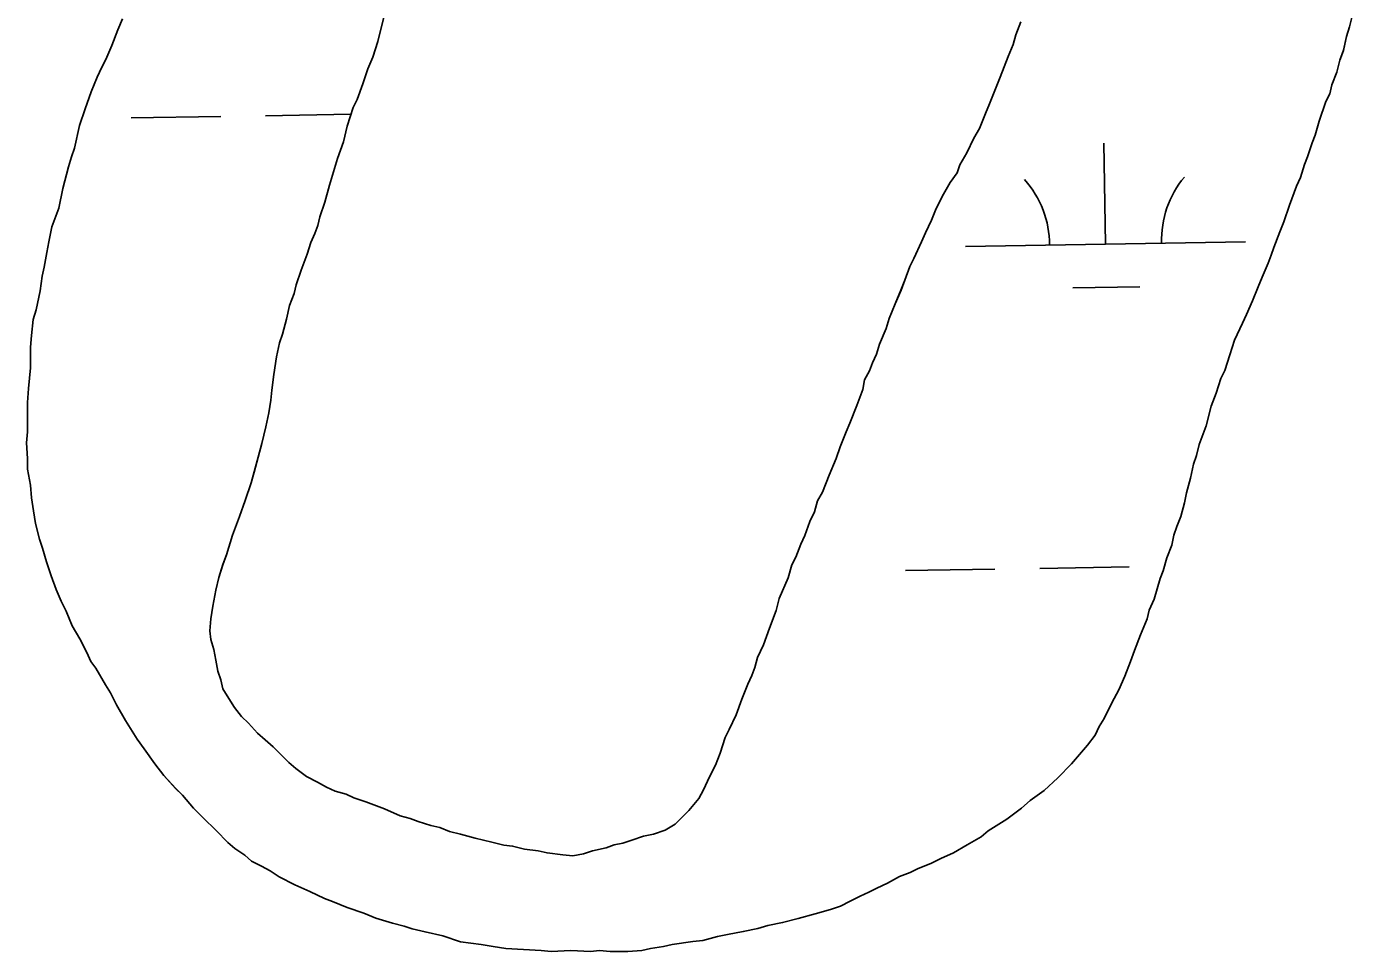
# Model space of a CAD drawing. Extents: x 3855477 to 3893699, y 299188 to 325115.
# Drawn here: x 3883381.9 to 3883855.9, y 306844.5 to 307174.9 of the extents above; entities that cross this region are included whole.
import ezdxf

# ---------------------------------------------------------------- set-up
doc = ezdxf.new("R2010")
doc.units = 0
doc.layers.add('V-TOPO-SHOR', color=7, linetype='Continuous')
doc.layers.add('V-WETL-SWMP', color=7, linetype='Continuous')

msp = doc.modelspace()

# ---------------------------------------------------------------- linework, layer by layer
at = {"layer": 'V-TOPO-SHOR'}
for points in [[(3883478.21, 307082.64), (3883479.96, 307087.92), (3883482.07, 307093.56), (3883483.47, 307097.78), (3883484.87, 307100.95), (3883485.93, 307103.77), (3883486.62, 307106.93), (3883488.38, 307112.21), (3883490.13, 307118.2), (3883491.88, 307124.18), (3883492.94, 307127.7), (3883495.04, 307133.68), (3883496.44, 307139.32), (3883498.54, 307146), (3883499.95, 307148.82), (3883502.05, 307154.45), (3883503.81, 307159.73), (3883505.56, 307163.96), (3883507.31, 307169.59), (3883508.71, 307174.87), (3883510.47, 307181.91)], [(3883669.41, 306859.7), (3883672.58, 306860.76), (3883676.09, 306862.53), (3883679.61, 306864.29), (3883682.77, 306865.7), (3883685.59, 306867.11), (3883689.46, 306868.87), (3883693.68, 306871.34), (3883697.54, 306872.75), (3883700.36, 306874.16), (3883704.93, 306875.93), (3883708.45, 306877.69), (3883713.02, 306879.81), (3883717.94, 306882.63), (3883722.86, 306885.45), (3883725.33, 306887.56), (3883729.19, 306890.03), (3883732.01, 306891.79), (3883737.28, 306895.67), (3883740.44, 306898.49), (3883745.37, 306902.01), (3883750.29, 306906.59), (3883755.21, 306911.52), (3883758.72, 306915.75), (3883760.83, 306918.22), (3883763.64, 306921.74), (3883765.04, 306924.91), (3883766.8, 306927.72), (3883769.61, 306933.35), (3883772.06, 306937.93), (3883774.17, 306942.86), (3883776.28, 306948.14), (3883777.68, 306952.02), (3883779.78, 306957.65), (3883782.24, 306963.28), (3883782.94, 306966.45), (3883784.7, 306970.32), (3883786.8, 306977.71), (3883787.85, 306980.53), (3883789.25, 306985.1), (3883791.01, 306989.68), (3883791.71, 306993.2), (3883792.76, 306996.37), (3883794.16, 306999.89), (3883795.56, 307004.81), (3883796.27, 307008.33), (3883797.67, 307013.61), (3883798.72, 307018.54), (3883799.77, 307021.71), (3883800.82, 307025.58), (3883803.27, 307032.27), (3883805.03, 307039.31), (3883806.78, 307043.88), (3883808.53, 307049.16), (3883809.94, 307051.98), (3883811.69, 307057.61), (3883813.44, 307062.89), (3883816.25, 307068.88), (3883817.66, 307072.05), (3883819.76, 307076.97), (3883821.87, 307081.9), (3883823.27, 307085.42), (3883825.38, 307090.35), (3883826.43, 307093.17), (3883827.48, 307095.98), (3883829.58, 307101.61), (3883830.99, 307105.14), (3883833.09, 307111.12), (3883835.55, 307117.81), (3883836.95, 307120.98), (3883838.35, 307125.55), (3883839.41, 307128.37), (3883841.16, 307133.29), (3883842.21, 307136.11), (3883843.61, 307141.04), (3883846.07, 307148.08), (3883847.48, 307150.9), (3883848.17, 307154.06), (3883849.93, 307158.64), (3883850.98, 307162.86), (3883852.38, 307166.39), (3883853.43, 307171.31), (3883854.48, 307174.83), (3883855.89, 307180.46)], [(3883416.17, 307177.58), (3883414.42, 307173.71), (3883412.31, 307168.07), (3883410.21, 307163.15), (3883408.8, 307160.33), (3883407.05, 307156.81), (3883404.94, 307151.53), (3883402.84, 307145.54), (3883400.73, 307139.56), (3883398.98, 307131.46), (3883397.93, 307128.3)], [(3883737.07, 307176.54), (3883735.32, 307171.96), (3883734.27, 307168.44), (3883732.51, 307164.22), (3883729.71, 307156.83), (3883727.95, 307152.6), (3883725.85, 307147.32), (3883724.44, 307143.8), (3883722.34, 307138.52), (3883720.23, 307135), (3883717.77, 307129.72), (3883715.31, 307125.49), (3883714.27, 307122.67), (3883711.81, 307119.15), (3883709, 307114.22), (3883706.54, 307109.29), (3883705.14, 307105.77), (3883703.03, 307101.2), (3883701.62, 307098.03), (3883698.82, 307092.04), (3883697.41, 307089.23), (3883695.66, 307084.3), (3883694.26, 307080.78), (3883692.15, 307075.85), (3883690.04, 307070.57), (3883688.99, 307067.05), (3883686.54, 307061.42), (3883685.48, 307057.9), (3883684.08, 307054.73), (3883683.03, 307051.91), (3883681.27, 307048.75), (3883680.57, 307045.23), (3883678.47, 307039.59), (3883676.01, 307033.26), (3883674.61, 307030.09), (3883672.5, 307024.81), (3883671.1, 307020.59), (3883668.64, 307014.6), (3883666.19, 307008.61), (3883664.43, 307005.45), (3883663.38, 307001.58), (3883661.63, 306998.06)], [(3883397.93, 307128.3), (3883396.88, 307124.78), (3883394.78, 307117.03), (3883393.38, 307109.99), (3883390.92, 307103.31), (3883389.87, 307098.03), (3883389.17, 307094.15), (3883388.12, 307088.88), (3883387.42, 307085.71), (3883386.73, 307080.43), (3883385.33, 307073.74), (3883384.27, 307070.22), (3883383.58, 307064.59), (3883383.23, 307060.37), (3883383.24, 307052.98), (3883382.54, 307045.59), (3883382.2, 307040.66), (3883382.2, 307036.44), (3883382.21, 307030.11), (3883381.86, 307026.24), (3883382.22, 307020.61), (3883382.22, 307016.74), (3883383.29, 307011.11), (3883383.64, 307006.53), (3883384.35, 307001.96), (3883385.06, 306997.39), (3883386.47, 306991.76), (3883387.54, 306988.59), (3883388.95, 306983.67), (3883390.71, 306978.74), (3883392.48, 306973.82), (3883394.24, 306969.6), (3883396, 306966.08), (3883398.12, 306960.81), (3883400.94, 306956.24), (3883403.41, 306951.31), (3883404.82, 306948.15), (3883406.58, 306945.69), (3883410.11, 306939.71), (3883411.87, 306936.9), (3883413.99, 306932.68), (3883417.16, 306927.05), (3883419.63, 306923.18), (3883421.39, 306920.37), (3883423.86, 306916.85), (3883427.73, 306911.58), (3883430.91, 306907.36), (3883435.14, 306902.79), (3883437.6, 306900.33), (3883441.48, 306895.76), (3883445, 306892.25), (3883449.58, 306887.68), (3883453.8, 306883.46), (3883456.27, 306881.35), (3883459.79, 306878.9), (3883462.26, 306876.79), (3883465.78, 306875.03), (3883468.95, 306873.28), (3883472.12, 306871.17), (3883477.75, 306868.36), (3883483.03, 306865.9), (3883488.31, 306863.45), (3883491.13, 306862.39), (3883496.41, 306860.29), (3883502.39, 306858.18), (3883506.62, 306856.43), (3883512.6, 306854.67), (3883516.82, 306853.62), (3883519.64, 306852.57), (3883524.21, 306851.52), (3883530.55, 306850.12), (3883536.89, 306848.02), (3883544.27, 306846.97), (3883548.5, 306846.27), (3883553.08, 306845.57), (3883559.41, 306845.23), (3883565.74, 306844.88), (3883569.26, 306844.54), (3883576.3, 306844.9), (3883583.34, 306844.55), (3883586.5, 306844.91), (3883590.37, 306844.56), (3883596.71, 306844.57), (3883601.63, 306844.92), (3883604.8, 306845.63), (3883609.37, 306846.34), (3883612.54, 306847.05), (3883619.93, 306848.11), (3883623.44, 306848.47), (3883628.72, 306849.88), (3883632.24, 306850.59), (3883637.87, 306851.65), (3883643.14, 306852.71), (3883646.66, 306853.77), (3883651.94, 306854.84), (3883657.57, 306856.25), (3883663.55, 306858.02), (3883667.42, 306859.07), (3883669.41, 306859.7)], [(3883661.63, 306998.06), (3883659.87, 306993.13), (3883658.47, 306989.96), (3883656.71, 306985.38), (3883655.31, 306982.57), (3883653.91, 306977.99), (3883650.75, 306970.6), (3883649.7, 306966.37), (3883647.24, 306960.04), (3883645.14, 306954.05), (3883643.03, 306949.48), (3883641.98, 306945.96), (3883640.93, 306943.14), (3883639.52, 306939.97), (3883637.42, 306934.69), (3883635.31, 306929.06), (3883632.86, 306923.78), (3883631.45, 306920.96), (3883629.7, 306915.33), (3883627.95, 306911.11), (3883625.84, 306906.88), (3883623.73, 306902.31), (3883621.98, 306899.14), (3883618.46, 306894.91), (3883616, 306892.44), (3883613.54, 306889.98), (3883610.03, 306887.86), (3883605.81, 306886.45), (3883602.29, 306885.74), (3883598.07, 306884.33), (3883594.9, 306883.27), (3883591.74, 306882.57), (3883588.92, 306881.5), (3883584, 306880.44), (3883580.83, 306879.38), (3883576.96, 306878.68), (3883573.44, 306879.02), (3883567.81, 306879.72), (3883564.65, 306880.42), (3883559.72, 306881.12), (3883555.5, 306882.17), (3883552.33, 306882.52), (3883548.1, 306883.57), (3883542.12, 306884.97), (3883536.84, 306886.37), (3883532.97, 306887.42), (3883529.45, 306888.83), (3883526.28, 306889.53), (3883521.71, 306890.93), (3883518.89, 306891.98), (3883515.37, 306893.03), (3883509.74, 306895.49), (3883503.05, 306897.95), (3883498.83, 306899.35), (3883496.01, 306900.75), (3883492.14, 306901.8), (3883488.97, 306903.21), (3883485.8, 306904.96), (3883481.93, 306907.07), (3883478.05, 306909.88), (3883475.59, 306911.99), (3883472.42, 306915.15), (3883469.95, 306917.61), (3883467.14, 306920.07), (3883464.32, 306922.53), (3883461.14, 306926.05), (3883458.68, 306928.51), (3883456.21, 306931.67), (3883454.1, 306934.84), (3883451.98, 306938.35), (3883451.27, 306941.52), (3883450.22, 306944.68), (3883449.51, 306948.55), (3883448.8, 306952.42), (3883447.74, 306955.94), (3883447.39, 306959.11), (3883447.73, 306963.33), (3883448.43, 306967.9), (3883449.48, 306973.54), (3883450.53, 306978.11), (3883451.93, 306982.68), (3883453.33, 306986.21), (3883455.44, 306993.25), (3883457.89, 306999.93), (3883460, 307005.57), (3883462.1, 307011.9), (3883463.15, 307015.78), (3883464.55, 307021.05), (3883465.96, 307025.98), (3883467.36, 307031.96), (3883468.41, 307036.89), (3883469.11, 307041.47), (3883469.46, 307044.99), (3883470.15, 307050.62), (3883471.2, 307056.95), (3883472.25, 307061.88), (3883473.3, 307065.05), (3883474.7, 307070.33), (3883475.75, 307075.25), (3883477.51, 307079.48), (3883478.21, 307082.64)]]:
    msp.add_lwpolyline(points, dxfattribs=at)
at = {"layer": 'V-WETL-SWMP'}
for p, q in [((3883419.24, 307142.26), (3883451.24, 307142.78)), ((3883467.23, 307143.04), (3883497.77, 307143.54)), ((3883767.34, 307097.18), (3883766.75, 307133.18)), ((3883717.34, 307096.37), (3883817.33, 307098)), ((3883755.59, 307081.56), (3883779.59, 307081.95)), ((3883695.82, 306980.57), (3883727.82, 306981.09)), ((3883743.81, 306981.35), (3883775.81, 306981.88))]:
    msp.add_line(p, q, dxfattribs=at)
for points in [[(3883510.47, 307181.91), (3883508.71, 307174.87), (3883507.31, 307169.59), (3883505.56, 307163.96), (3883503.81, 307159.73), (3883502.05, 307154.45), (3883499.95, 307148.82), (3883498.54, 307146), (3883496.44, 307139.32), (3883495.04, 307133.68), (3883492.94, 307127.7), (3883491.88, 307124.18), (3883490.13, 307118.2), (3883488.38, 307112.21), (3883486.62, 307106.93), (3883485.93, 307103.77), (3883484.87, 307100.95), (3883483.47, 307097.78), (3883482.07, 307093.56), (3883479.96, 307087.92), (3883478.21, 307082.65)], [(3883855.89, 307180.46), (3883854.48, 307174.83), (3883853.43, 307171.31), (3883852.38, 307166.38), (3883850.98, 307162.86), (3883849.93, 307158.64), (3883848.17, 307154.06), (3883847.47, 307150.9), (3883846.07, 307148.08), (3883843.62, 307141.04), (3883842.21, 307136.11), (3883841.16, 307133.3), (3883839.41, 307128.37), (3883838.35, 307125.55), (3883836.95, 307120.98), (3883835.55, 307117.81), (3883833.09, 307111.12), (3883830.99, 307105.14), (3883829.58, 307101.61), (3883827.48, 307095.98), (3883826.43, 307093.17), (3883825.38, 307090.35), (3883823.27, 307085.42), (3883821.87, 307081.9), (3883819.76, 307076.97), (3883817.66, 307072.04), (3883816.25, 307068.88), (3883813.44, 307062.89), (3883811.69, 307057.61), (3883809.94, 307051.98), (3883808.53, 307049.16), (3883806.78, 307043.88), (3883805.03, 307039.31), (3883803.27, 307032.27), (3883800.82, 307025.58), (3883799.77, 307021.71), (3883798.72, 307018.54), (3883797.67, 307013.61), (3883796.26, 307008.33), (3883795.56, 307004.81), (3883794.16, 306999.89), (3883792.76, 306996.37), (3883791.71, 306993.2), (3883791.01, 306989.68), (3883789.25, 306985.1), (3883787.85, 306980.53), (3883786.8, 306977.71), (3883784.7, 306970.32), (3883782.94, 306966.45), (3883782.24, 306963.28), (3883779.79, 306957.65), (3883777.68, 306952.01), (3883776.28, 306948.14), (3883774.17, 306942.86), (3883772.07, 306937.93), (3883769.61, 306933.36), (3883766.8, 306927.72), (3883765.04, 306924.91), (3883763.64, 306921.74), (3883760.83, 306918.22), (3883758.72, 306915.75), (3883755.21, 306911.52), (3883750.29, 306906.59), (3883745.37, 306902.01), (3883740.44, 306898.49), (3883737.28, 306895.67), (3883732.01, 306891.79), (3883729.19, 306890.03)], [(3883397.93, 307128.3), (3883398.98, 307131.46), (3883400.73, 307139.56), (3883402.84, 307145.54), (3883404.94, 307151.53), (3883407.05, 307156.81), (3883408.8, 307160.33), (3883410.21, 307163.15), (3883412.31, 307168.07), (3883414.42, 307173.71), (3883416.17, 307177.58)], [(3883661.63, 306998.05), (3883663.38, 307001.58), (3883664.43, 307005.45), (3883666.19, 307008.62), (3883668.64, 307014.6), (3883671.1, 307020.59), (3883672.5, 307024.81), (3883674.61, 307030.09), (3883676.01, 307033.26), (3883678.47, 307039.59), (3883680.57, 307045.23), (3883681.27, 307048.75), (3883683.03, 307051.91), (3883684.08, 307054.73), (3883685.48, 307057.9), (3883686.54, 307061.42), (3883688.99, 307067.05), (3883690.04, 307070.57), (3883692.15, 307075.85), (3883694.25, 307080.78), (3883695.66, 307084.3), (3883697.41, 307089.23), (3883698.82, 307092.04), (3883701.62, 307098.03), (3883703.03, 307101.2), (3883705.13, 307105.78), (3883706.54, 307109.29), (3883709, 307114.22), (3883711.81, 307119.15), (3883714.26, 307122.67), (3883715.32, 307125.49), (3883717.77, 307129.72), (3883720.23, 307135), (3883722.34, 307138.52), (3883724.44, 307143.8), (3883725.85, 307147.32), (3883727.95, 307152.6), (3883729.71, 307156.82), (3883732.51, 307164.22), (3883734.27, 307168.44), (3883735.32, 307171.96), (3883737.07, 307176.54)], [(3883383.24, 307052.98), (3883383.23, 307060.37), (3883383.58, 307064.59), (3883384.27, 307070.22), (3883385.33, 307073.74), (3883386.73, 307080.43), (3883387.42, 307085.71), (3883388.12, 307088.88), (3883389.17, 307094.16), (3883389.87, 307098.03), (3883390.92, 307103.31), (3883393.38, 307109.99), (3883394.78, 307117.03), (3883396.88, 307124.78), (3883397.93, 307128.3)], [(3883478.21, 307082.65), (3883477.51, 307079.48), (3883475.75, 307075.25), (3883474.7, 307070.33), (3883473.3, 307065.05), (3883472.25, 307061.88), (3883471.2, 307056.95), (3883470.15, 307050.62), (3883469.45, 307044.99), (3883469.11, 307041.47), (3883468.41, 307036.89), (3883467.36, 307031.96), (3883465.96, 307025.98), (3883464.56, 307021.05), (3883463.15, 307015.77), (3883462.1, 307011.9), (3883460, 307005.57), (3883457.89, 306999.93), (3883455.44, 306993.25), (3883453.34, 306986.21), (3883451.93, 306982.69), (3883450.53, 306978.11), (3883449.48, 306973.53), (3883448.43, 306967.9), (3883447.73, 306963.33), (3883447.39, 306959.11), (3883447.74, 306955.94), (3883448.8, 306952.42), (3883449.51, 306948.55), (3883450.22, 306944.68), (3883451.27, 306941.52), (3883451.98, 306938.35), (3883454.1, 306934.84), (3883456.21, 306931.67), (3883458.68, 306928.51), (3883461.15, 306926.05), (3883464.32, 306922.53), (3883467.13, 306920.07), (3883469.95, 306917.61), (3883472.42, 306915.15), (3883475.59, 306911.99), (3883478.05, 306909.88), (3883481.93, 306907.07), (3883485.8, 306904.96), (3883488.97, 306903.21), (3883492.14, 306901.8), (3883496.01, 306900.75), (3883498.83, 306899.35), (3883503.05, 306897.95), (3883509.74, 306895.49), (3883515.37, 306893.03), (3883518.89, 306891.98), (3883521.71, 306890.93), (3883526.28, 306889.53), (3883529.45, 306888.83), (3883532.97, 306887.42), (3883536.84, 306886.37), (3883542.12, 306884.97), (3883548.1, 306883.57), (3883552.33, 306882.52), (3883555.5, 306882.17), (3883559.72, 306881.12), (3883564.65, 306880.42), (3883567.81, 306879.72), (3883573.44, 306879.02), (3883576.96, 306878.68), (3883580.83, 306879.38), (3883584, 306880.44), (3883588.92, 306881.51), (3883591.74, 306882.56), (3883594.9, 306883.27), (3883598.07, 306884.33), (3883602.29, 306885.74), (3883605.81, 306886.45), (3883610.03, 306887.86), (3883613.54, 306889.98), (3883616, 306892.44), (3883618.46, 306894.91), (3883621.98, 306899.14), (3883623.73, 306902.3), (3883625.84, 306906.88), (3883627.95, 306911.11), (3883629.7, 306915.33), (3883631.45, 306920.96), (3883632.86, 306923.78), (3883635.31, 306929.06), (3883637.42, 306934.69), (3883639.52, 306939.97), (3883640.93, 306943.14), (3883641.98, 306945.96), (3883643.03, 306949.48), (3883645.14, 306954.05), (3883647.24, 306960.04), (3883649.7, 306966.37), (3883650.75, 306970.6), (3883653.91, 306977.99), (3883655.31, 306982.57), (3883656.71, 306985.38), (3883658.47, 306989.96), (3883659.87, 306993.13), (3883661.63, 306998.05)], [(3883729.19, 306890.03), (3883725.33, 306887.56), (3883722.87, 306885.45), (3883717.94, 306882.63), (3883713.02, 306879.81), (3883708.45, 306877.69), (3883704.93, 306875.93), (3883700.36, 306874.16), (3883697.54, 306872.75), (3883693.68, 306871.34), (3883689.46, 306868.87), (3883685.59, 306867.11), (3883682.77, 306865.7), (3883679.61, 306864.29), (3883676.09, 306862.53), (3883672.58, 306860.76), (3883669.41, 306859.7), (3883667.41, 306859.08), (3883663.54, 306858.02), (3883657.56, 306856.25), (3883651.94, 306854.84), (3883646.66, 306853.77), (3883643.14, 306852.71), (3883637.87, 306851.65), (3883632.24, 306850.59), (3883628.72, 306849.88), (3883623.44, 306848.47), (3883619.93, 306848.11), (3883612.54, 306847.05), (3883609.37, 306846.34), (3883604.8, 306845.63), (3883601.63, 306844.92), (3883596.71, 306844.57), (3883590.37, 306844.56), (3883586.5, 306844.91), (3883583.33, 306844.55), (3883576.3, 306844.9), (3883569.26, 306844.54), (3883565.74, 306844.88), (3883559.41, 306845.23), (3883553.07, 306845.57), (3883548.5, 306846.27), (3883544.27, 306846.97), (3883536.89, 306848.02), (3883530.55, 306850.12), (3883524.21, 306851.52), (3883519.64, 306852.57), (3883516.82, 306853.62), (3883512.6, 306854.68), (3883506.62, 306856.43), (3883502.39, 306858.18), (3883496.41, 306860.29), (3883491.13, 306862.39), (3883488.31, 306863.45), (3883483.03, 306865.9), (3883477.75, 306868.36), (3883472.12, 306871.17), (3883468.95, 306873.28), (3883465.78, 306875.03), (3883462.26, 306876.79), (3883459.79, 306878.9), (3883456.27, 306881.35), (3883453.81, 306883.46), (3883449.58, 306887.68), (3883445, 306892.25), (3883441.48, 306895.76), (3883437.6, 306900.33), (3883435.13, 306902.79), (3883430.91, 306907.36), (3883427.73, 306911.58), (3883423.86, 306916.85), (3883421.39, 306920.37), (3883419.63, 306923.18), (3883417.16, 306927.05), (3883413.99, 306932.68), (3883411.87, 306936.9), (3883410.11, 306939.71), (3883406.58, 306945.69), (3883404.82, 306948.15), (3883403.41, 306951.31), (3883400.94, 306956.24), (3883398.12, 306960.81), (3883396, 306966.08), (3883394.24, 306969.6), (3883392.48, 306973.82), (3883390.71, 306978.74), (3883388.95, 306983.67), (3883387.53, 306988.59), (3883386.48, 306991.76), (3883385.06, 306997.39), (3883384.35, 307001.96), (3883383.64, 307006.54), (3883383.29, 307011.11), (3883382.22, 307016.74), (3883382.22, 307020.61), (3883381.86, 307026.24), (3883382.21, 307030.11), (3883382.2, 307036.44), (3883382.2, 307040.66), (3883382.54, 307045.59), (3883383.24, 307052.98)]]:
    msp.add_lwpolyline(points, dxfattribs=at)
for centre, start, end in [((3883822.57, 307098.56), 140.1615, 181.7052), ((3883712.09, 307096.76), 0.1615, 41.7052)]:
    msp.add_arc(centre, 35.25, start, end, dxfattribs=at)

doc.saveas('drawing.dxf')
